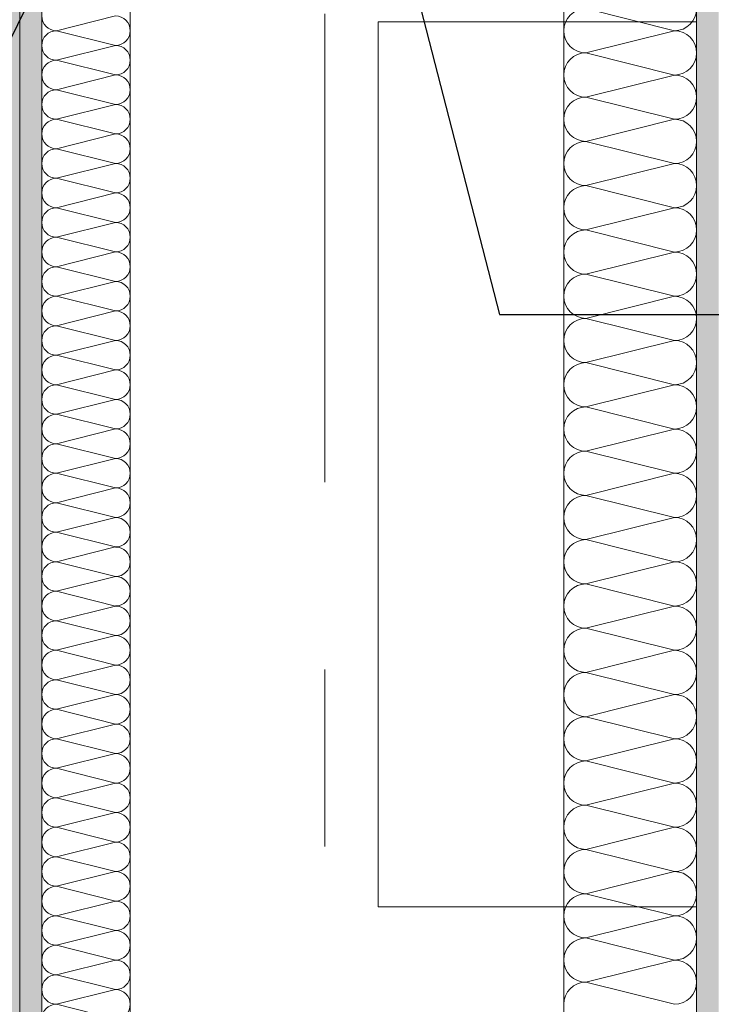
# Model space of a CAD drawing. Header units: metres. Extents: x -3.6 to 90.7, y -11.1 to 18.
# Tile 404 of 656: x 43.557 to 43.948, y 2.95 to 3.506. Entities that reach past the tile are written whole.
import ezdxf

# ---------------------------------------------------------------- set-up
doc = ezdxf.new("R2010")
doc.units = ezdxf.units.M
doc.header["$MEASUREMENT"] = 0
for name, pattern in [('DASHED', [0.015, 0.007, -0.008]), ('Strichlinie doppelt', [0.546806, 0.264583, -0.105833, 0.070556, -0.105833]), ('Wipeout_Contour', [1, 0, -1])]:
    doc.linetypes.add(name, pattern=pattern)
for name, color, linetype in [('152 - Bemaßung_ Beschriftung.Ausbau', 7, 'Continuous'), ('451 - Universal.Achsen Raster', 7, 'Continuous'), ('Neubau_152 - Bemaßung_ Beschriftung.Ausbau', 7, 'Continuous'), ('Neubau_606 - Struktur.Wand Innen Ausbau', 7, 'Continuous'), ('Neubau_802 - HKLSE.Sanitär', 7, 'Continuous')]:
    doc.layers.add(name, color=color, linetype=linetype)
doc.styles.add('ERSTELLTER_STIL_2', font='txt')
doc.dimstyles.new('ERSTELLTER_STIL__1', dxfattribs={"dimtxt": 0.1, "dimasz": 0.0532, "dimexe": 0.18, "dimexo": 0.0625, "dimgap": 0, "dimtad": 1, "dimzin": 0, "dimdsep": 46, "dimtxsty": 'ERSTELLTER_STIL_2', "dimblk": 'ARROWHEAD_2', "dimblk1": 'ARROWHEAD_2', "dimblk2": 'ARROWHEAD_2', "dimcen": 0.09, "dimse1": 1, "dimse2": 1, "dimclrd": 7, "dimclre": 7, "dimclrt": 7, "dimazin": 0, "dimtfac": 1, "dimtdec": 4, "dimtmove": 0, "dimatfit": 3, "dimfxl": 1, "dimtolj": 1, "dimtzin": 0, "dimarcsym": 0})
doc.dimstyles.new('ERSTELLTER_STIL__2', dxfattribs={"dimtxt": 0.1, "dimasz": 0.0532, "dimexe": 0.18, "dimexo": 0.0625, "dimgap": 0, "dimtad": 1, "dimzin": 0, "dimdsep": 46, "dimtxsty": 'ERSTELLTER_STIL_2', "dimblk": 'ARROWHEAD_2', "dimblk1": 'ARROWHEAD_2', "dimblk2": 'ARROWHEAD_2', "dimcen": 0.09, "dimse1": 1, "dimse2": 1, "dimclrd": 7, "dimclre": 7, "dimclrt": 7, "dimazin": 0, "dimtfac": 1, "dimtdec": 4, "dimtmove": 2, "dimatfit": 3, "dimfxl": 1, "dimtolj": 1, "dimtzin": 0, "dimarcsym": 0})
doc.dimstyles.new('ERSTELLTER_STIL__3', dxfattribs={"dimtxt": 0.1, "dimasz": 0.0532, "dimexe": 0.18, "dimexo": 0.0625, "dimgap": 0, "dimtad": 1, "dimtih": 1, "dimtoh": 1, "dimzin": 0, "dimdsep": 46, "dimtxsty": 'ERSTELLTER_STIL_2', "dimblk": 'ARROWHEAD_2', "dimblk1": 'ARROWHEAD_2', "dimblk2": 'ARROWHEAD_2', "dimcen": 0.09, "dimse1": 1, "dimse2": 1, "dimclrd": 7, "dimclre": 7, "dimclrt": 7, "dimazin": 0, "dimtfac": 1, "dimtdec": 4, "dimtmove": 0, "dimatfit": 3, "dimfxl": 1, "dimtolj": 1, "dimtzin": 0, "dimarcsym": 0})
doc.dimstyles.new('ERSTELLTER_STIL__6', dxfattribs={"dimtxt": 0.18, "dimasz": 0.02736, "dimexe": 0.18, "dimexo": 0.0625, "dimgap": 0, "dimtad": 0, "dimtih": 1, "dimtoh": 1, "dimdec": 4, "dimzin": 0, "dimdsep": 46, "dimcen": 0.09, "dimadec": 0, "dimazin": 0, "dimtfac": 1, "dimtdec": 4, "dimtmove": 0, "dimatfit": 3, "dimldrblk": 'ARROWHEAD_11', "dimfxl": 1, "dimtolj": 1, "dimtzin": 0, "dimarcsym": 0})
pattern_1 = [(45, (0, 0), (-0.01767767, 0.01767767), [0, -0.025])]

# ---------------------------------------------------------------- blocks, each defined once
blk = doc.blocks.new('*X129')
at = {"layer": 'Neubau_606 - Struktur.Wand Innen Ausbau', "color": 7, "linetype": 'Continuous', "lineweight": 5}
for p, q in [((43.57832, 3.50001), (43.61165, 3.50835)), ((43.57832, 3.50001), (43.61165, 3.49168)), ((43.57832, 3.48335), (43.61165, 3.49168)), ((43.57832, 3.48335), (43.61165, 3.47501)), ((43.57832, 3.46668), (43.61165, 3.47501)), ((43.57832, 3.46668), (43.61165, 3.45835)), ((43.57832, 3.45001), (43.61165, 3.45835)), ((43.57832, 3.45001), (43.61165, 3.44168)), ((43.57832, 3.43335), (43.61165, 3.44168)), ((43.57832, 3.43335), (43.61165, 3.42501)), ((43.57832, 3.41668), (43.61165, 3.42501)), ((43.57832, 3.41668), (43.61165, 3.40835)), ((43.57832, 3.40001), (43.61165, 3.40835)), ((43.57832, 3.40001), (43.61165, 3.39168)), ((43.57832, 3.38335), (43.61165, 3.39168)), ((43.57832, 3.38335), (43.61165, 3.37501)), ((43.57832, 3.36668), (43.61165, 3.37501)), ((43.57832, 3.36668), (43.61165, 3.35835)), ((43.57832, 3.35001), (43.61165, 3.35835)), ((43.57832, 3.35001), (43.61165, 3.34168)), ((43.57832, 3.33335), (43.61165, 3.34168)), ((43.57832, 3.33335), (43.61165, 3.32501)), ((43.57832, 3.31668), (43.61165, 3.32501)), ((43.57832, 3.31668), (43.61165, 3.30835)), ((43.57832, 3.30001), (43.61165, 3.30835)), ((43.57832, 3.30001), (43.61165, 3.29168)), ((43.57832, 3.28335), (43.61165, 3.29168)), ((43.57832, 3.28335), (43.61165, 3.27501)), ((43.57832, 3.26668), (43.61165, 3.27501)), ((43.57832, 3.26668), (43.61165, 3.25835)), ((43.57832, 3.25001), (43.61165, 3.25835)), ((43.57832, 3.25001), (43.61165, 3.24168)), ((43.57832, 3.23335), (43.61165, 3.24168)), ((43.57832, 3.23335), (43.61165, 3.22501)), ((43.57832, 3.21668), (43.61165, 3.22501)), ((43.57832, 3.21668), (43.61165, 3.20835)), ((43.57832, 3.20001), (43.61165, 3.20835)), ((43.57832, 3.20001), (43.61165, 3.19168)), ((43.57832, 3.18335), (43.61165, 3.19168)), ((43.57832, 3.18335), (43.61165, 3.17501)), ((43.57832, 3.16668), (43.61165, 3.17501)), ((43.57832, 3.16668), (43.61165, 3.15835)), ((43.57832, 3.15001), (43.61165, 3.15835)), ((43.57832, 3.15001), (43.61165, 3.14168)), ((43.57832, 3.13335), (43.61165, 3.14168)), ((43.57832, 3.13335), (43.61165, 3.12501)), ((43.57832, 3.11668), (43.61165, 3.12501)), ((43.57832, 3.11668), (43.61165, 3.10835)), ((43.57832, 3.10001), (43.61165, 3.10835)), ((43.57832, 3.10001), (43.61165, 3.09168)), ((43.57832, 3.08335), (43.61165, 3.09168)), ((43.57832, 3.08335), (43.61165, 3.07501)), ((43.57832, 3.06668), (43.61165, 3.07501)), ((43.57832, 3.06668), (43.61165, 3.05835)), ((43.57832, 3.05001), (43.61165, 3.05835)), ((43.57832, 3.05001), (43.61165, 3.04168)), ((43.57832, 3.03335), (43.61165, 3.04168)), ((43.57832, 3.03335), (43.61165, 3.02501)), ((43.57832, 3.01668), (43.61165, 3.02501)), ((43.57832, 3.01668), (43.61165, 3.00835)), ((43.57832, 3.00001), (43.61165, 3.00835)), ((43.57832, 3.00001), (43.61165, 2.99168)), ((43.57832, 2.98335), (43.61165, 2.99168)), ((43.57832, 2.98335), (43.61165, 2.97501)), ((43.57832, 2.96668), (43.61165, 2.97501)), ((43.57832, 2.96668), (43.61165, 2.95835)), ((43.57832, 2.95001), (43.61165, 2.95835)), ((43.57832, 2.95001), (43.61165, 2.94168))]:
    blk.add_line(p, q, dxfattribs=at)
for centre, start, end in [((43.57832, 3.50835), 180, 270), ((43.61165, 3.50001), 0, 90), ((43.57832, 3.49168), 90, 180), ((43.61165, 3.50001), 270, 0), ((43.57832, 3.49168), 180, 270), ((43.61165, 3.48335), 0, 90), ((43.57832, 3.47501), 90, 180), ((43.61165, 3.48335), 270, 0), ((43.57832, 3.47501), 180, 270), ((43.61165, 3.46668), 0, 90), ((43.57832, 3.45835), 90, 180), ((43.61165, 3.46668), 270, 0), ((43.57832, 3.45835), 180, 270), ((43.61165, 3.45001), 0, 90), ((43.57832, 3.44168), 90, 180), ((43.61165, 3.45001), 270, 0), ((43.57832, 3.44168), 180, 270), ((43.61165, 3.43335), 0, 90), ((43.57832, 3.42501), 90, 180), ((43.61165, 3.43335), 270, 0), ((43.57832, 3.42501), 180, 270), ((43.61165, 3.41668), 0, 90), ((43.57832, 3.40835), 90, 180), ((43.61165, 3.41668), 270, 0), ((43.57832, 3.40835), 180, 270), ((43.61165, 3.40001), 0, 90), ((43.57832, 3.39168), 90, 180), ((43.61165, 3.40001), 270, 0), ((43.57832, 3.39168), 180, 270), ((43.61165, 3.38335), 0, 90), ((43.57832, 3.37501), 90, 180), ((43.61165, 3.38335), 270, 0), ((43.57832, 3.37501), 180, 270), ((43.61165, 3.36668), 0, 90), ((43.57832, 3.35835), 90, 180), ((43.61165, 3.36668), 270, 0), ((43.57832, 3.35835), 180, 270), ((43.61165, 3.35001), 0, 90), ((43.57832, 3.34168), 90, 180), ((43.61165, 3.35001), 270, 0), ((43.57832, 3.34168), 180, 270), ((43.61165, 3.33335), 0, 90), ((43.57832, 3.32501), 90, 180), ((43.61165, 3.33335), 270, 0), ((43.57832, 3.32501), 180, 270), ((43.61165, 3.31668), 0, 90), ((43.57832, 3.30835), 90, 180), ((43.61165, 3.31668), 270, 0), ((43.57832, 3.30835), 180, 270), ((43.61165, 3.30001), 0, 90), ((43.57832, 3.29168), 90, 180), ((43.61165, 3.30001), 270, 0), ((43.57832, 3.29168), 180, 270), ((43.61165, 3.28335), 0, 90), ((43.57832, 3.27501), 90, 180), ((43.61165, 3.28335), 270, 0), ((43.57832, 3.27501), 180, 270), ((43.61165, 3.26668), 0, 90), ((43.57832, 3.25835), 90, 180), ((43.61165, 3.26668), 270, 0), ((43.57832, 3.25835), 180, 270), ((43.61165, 3.25001), 0, 90), ((43.57832, 3.24168), 90, 180), ((43.61165, 3.25001), 270, 0), ((43.57832, 3.24168), 180, 270), ((43.61165, 3.23335), 0, 90), ((43.57832, 3.22501), 90, 180), ((43.61165, 3.23335), 270, 0), ((43.57832, 3.22501), 180, 270), ((43.61165, 3.21668), 0, 90), ((43.57832, 3.20835), 90, 180), ((43.61165, 3.21668), 270, 0), ((43.57832, 3.20835), 180, 270), ((43.61165, 3.20001), 0, 90), ((43.57832, 3.19168), 90, 180), ((43.61165, 3.20001), 270, 0), ((43.57832, 3.19168), 180, 270), ((43.61165, 3.18335), 0, 90), ((43.57832, 3.17501), 90, 180), ((43.61165, 3.18335), 270, 0), ((43.57832, 3.17501), 180, 270), ((43.61165, 3.16668), 0, 90), ((43.57832, 3.15835), 90, 180), ((43.61165, 3.16668), 270, 0), ((43.57832, 3.15835), 180, 270), ((43.61165, 3.15001), 0, 90), ((43.57832, 3.14168), 90, 180), ((43.61165, 3.15001), 270, 0), ((43.57832, 3.14168), 180, 270), ((43.61165, 3.13335), 0, 90), ((43.57832, 3.12501), 90, 180), ((43.61165, 3.13335), 270, 0), ((43.57832, 3.12501), 180, 270), ((43.61165, 3.11668), 0, 90), ((43.57832, 3.10835), 90, 180), ((43.61165, 3.11668), 270, 0), ((43.57832, 3.10835), 180, 270), ((43.61165, 3.10001), 0, 90), ((43.57832, 3.09168), 90, 180), ((43.61165, 3.10001), 270, 0), ((43.57832, 3.09168), 180, 270), ((43.61165, 3.08335), 0, 90), ((43.57832, 3.07501), 90, 180), ((43.61165, 3.08335), 270, 0), ((43.57832, 3.07501), 180, 270), ((43.61165, 3.06668), 0, 90), ((43.57832, 3.05835), 90, 180), ((43.61165, 3.06668), 270, 0), ((43.57832, 3.05835), 180, 270), ((43.61165, 3.05001), 0, 90), ((43.57832, 3.04168), 90, 180), ((43.61165, 3.05001), 270, 0), ((43.57832, 3.04168), 180, 270), ((43.61165, 3.03335), 0, 90), ((43.57832, 3.02501), 90, 180), ((43.61165, 3.03335), 270, 0), ((43.57832, 3.02501), 180, 270), ((43.61165, 3.01668), 0, 90), ((43.57832, 3.00835), 90, 180), ((43.61165, 3.01668), 270, 0), ((43.57832, 3.00835), 180, 270), ((43.61165, 3.00001), 0, 90), ((43.57832, 2.99168), 90, 180), ((43.61165, 3.00001), 270, 0), ((43.57832, 2.99168), 180, 270), ((43.61165, 2.98335), 0, 90), ((43.57832, 2.97501), 90, 180), ((43.61165, 2.98335), 270, 0), ((43.57832, 2.97501), 180, 270), ((43.61165, 2.96668), 0, 90), ((43.57832, 2.95835), 90, 180), ((43.61165, 2.96668), 270, 0), ((43.57832, 2.95835), 180, 270), ((43.61165, 2.95001), 0, 90), ((43.57832, 2.94168), 90, 180), ((43.61165, 2.95001), 270, 0)]:
    blk.add_arc(centre, 0.00833, start, end, dxfattribs=at)
blk = doc.blocks.new('*X148')
at = {"layer": 'Neubau_606 - Struktur.Wand Innen Ausbau', "color": 7, "linetype": 'Continuous', "lineweight": 5}
for p, q in [((43.92749, 3.49999), (43.87749, 3.51249)), ((43.92749, 3.49999), (43.87749, 3.48749)), ((43.92749, 3.47499), (43.87749, 3.48749)), ((43.92749, 3.47499), (43.87749, 3.46249)), ((43.92749, 3.44999), (43.87749, 3.46249)), ((43.92749, 3.44999), (43.87749, 3.43749)), ((43.92749, 3.42499), (43.87749, 3.43749)), ((43.92749, 3.42499), (43.87749, 3.41249)), ((43.92749, 3.39999), (43.87749, 3.41249)), ((43.92749, 3.39999), (43.87749, 3.38749)), ((43.92749, 3.37499), (43.87749, 3.38749)), ((43.92749, 3.37499), (43.87749, 3.36249)), ((43.92749, 3.34999), (43.87749, 3.36249)), ((43.92749, 3.34999), (43.87749, 3.33749)), ((43.92749, 3.32499), (43.87749, 3.33749)), ((43.92749, 3.32499), (43.87749, 3.31249)), ((43.92749, 3.29999), (43.87749, 3.31249)), ((43.92749, 3.29999), (43.87749, 3.28749)), ((43.92749, 3.27499), (43.87749, 3.28749)), ((43.92749, 3.27499), (43.87749, 3.26249)), ((43.92749, 3.24999), (43.87749, 3.26249)), ((43.92749, 3.24999), (43.87749, 3.23749)), ((43.92749, 3.22499), (43.87749, 3.23749)), ((43.92749, 3.22499), (43.87749, 3.21249)), ((43.92749, 3.19999), (43.87749, 3.21249)), ((43.92749, 3.19999), (43.87749, 3.18749)), ((43.92749, 3.17499), (43.87749, 3.18749)), ((43.92749, 3.17499), (43.87749, 3.16249)), ((43.92749, 3.14999), (43.87749, 3.16249)), ((43.92749, 3.14999), (43.87749, 3.13749)), ((43.92749, 3.12499), (43.87749, 3.13749)), ((43.92749, 3.12499), (43.87749, 3.11249)), ((43.92749, 3.09999), (43.87749, 3.11249)), ((43.92749, 3.09999), (43.87749, 3.08749)), ((43.92749, 3.07499), (43.87749, 3.08749)), ((43.92749, 3.07499), (43.87749, 3.06249)), ((43.92749, 3.04999), (43.87749, 3.06249)), ((43.92749, 3.04999), (43.87749, 3.03749)), ((43.92749, 3.02499), (43.87749, 3.03749)), ((43.92749, 3.02499), (43.87749, 3.01249)), ((43.92749, 2.99999), (43.87749, 3.01249)), ((43.92749, 2.99999), (43.87749, 2.98749)), ((43.92749, 2.97499), (43.87749, 2.98749)), ((43.92749, 2.97499), (43.87749, 2.96249)), ((43.92749, 2.94999), (43.87749, 2.96249))]:
    blk.add_line(p, q, dxfattribs=at)
for centre, start, end in [((43.87749, 3.49999), 90, 180), ((43.92749, 3.51249), 270, 360), ((43.87749, 3.49999), 180, 270), ((43.92749, 3.48749), 360, 90), ((43.87749, 3.47499), 90, 180), ((43.92749, 3.48749), 270, 360), ((43.87749, 3.47499), 180, 270), ((43.92749, 3.46249), 360, 90), ((43.87749, 3.44999), 90, 180), ((43.92749, 3.46249), 270, 360), ((43.87749, 3.44999), 180, 270), ((43.92749, 3.43749), 360, 90), ((43.87749, 3.42499), 90, 180), ((43.92749, 3.43749), 270, 360), ((43.87749, 3.42499), 180, 270), ((43.92749, 3.41249), 360, 90), ((43.87749, 3.39999), 90, 180), ((43.92749, 3.41249), 270, 360), ((43.87749, 3.39999), 180, 270), ((43.92749, 3.38749), 360, 90), ((43.87749, 3.37499), 90, 180), ((43.92749, 3.38749), 270, 360), ((43.87749, 3.37499), 180, 270), ((43.92749, 3.36249), 360, 90), ((43.87749, 3.34999), 90, 180), ((43.92749, 3.36249), 270, 360), ((43.87749, 3.34999), 180, 270), ((43.92749, 3.33749), 360, 90), ((43.87749, 3.32499), 90, 180), ((43.92749, 3.33749), 270, 360), ((43.87749, 3.32499), 180, 270), ((43.92749, 3.31249), 360, 90), ((43.87749, 3.29999), 90, 180), ((43.92749, 3.31249), 270, 360), ((43.87749, 3.29999), 180, 270), ((43.92749, 3.28749), 360, 90), ((43.87749, 3.27499), 90, 180), ((43.92749, 3.28749), 270, 360), ((43.87749, 3.27499), 180, 270), ((43.92749, 3.26249), 360, 90), ((43.87749, 3.24999), 90, 180), ((43.92749, 3.26249), 270, 360), ((43.87749, 3.24999), 180, 270), ((43.92749, 3.23749), 360, 90), ((43.87749, 3.22499), 90, 180), ((43.92749, 3.23749), 270, 360), ((43.87749, 3.22499), 180, 270), ((43.92749, 3.21249), 360, 90), ((43.87749, 3.19999), 90, 180), ((43.92749, 3.21249), 270, 360), ((43.87749, 3.19999), 180, 270), ((43.92749, 3.18749), 360, 90), ((43.87749, 3.17499), 90, 180), ((43.92749, 3.18749), 270, 360), ((43.87749, 3.17499), 180, 270), ((43.92749, 3.16249), 360, 90), ((43.87749, 3.14999), 90, 180), ((43.92749, 3.16249), 270, 360), ((43.87749, 3.14999), 180, 270), ((43.92749, 3.13749), 360, 90), ((43.87749, 3.12499), 90, 180), ((43.92749, 3.13749), 270, 360), ((43.87749, 3.12499), 180, 270), ((43.92749, 3.11249), 360, 90), ((43.87749, 3.09999), 90, 180), ((43.92749, 3.11249), 270, 360), ((43.87749, 3.09999), 180, 270), ((43.92749, 3.08749), 360, 90), ((43.87749, 3.07499), 90, 180), ((43.92749, 3.08749), 270, 360), ((43.87749, 3.07499), 180, 270), ((43.92749, 3.06249), 360, 90), ((43.87749, 3.04999), 90, 180), ((43.92749, 3.06249), 270, 360), ((43.87749, 3.04999), 180, 270), ((43.92749, 3.03749), 360, 90), ((43.87749, 3.02499), 90, 180), ((43.92749, 3.03749), 270, 360), ((43.87749, 3.02499), 180, 270), ((43.92749, 3.01249), 360, 90), ((43.87749, 2.99999), 90, 180), ((43.92749, 3.01249), 270, 360), ((43.87749, 2.99999), 180, 270), ((43.92749, 2.98749), 360, 90), ((43.87749, 2.97499), 90, 180), ((43.92749, 2.98749), 270, 360), ((43.87749, 2.97499), 180, 270), ((43.92749, 2.96249), 360, 90), ((43.87749, 2.94999), 90, 180), ((43.92749, 2.96249), 270, 360)]:
    blk.add_arc(centre, 0.0125, start, end, dxfattribs=at)
blk = doc.blocks.new('ARROWHEAD_11')
at = {"color": 0, "linetype": 'Continuous', "lineweight": 0}
blk.add_line((0, 0), (-1, 0), dxfattribs=at)
at = {"color": 0, "linetype": 'Continuous', "lineweight": 0, "const_width": 0.25, "flags": 128}
blk.add_lwpolyline([(-0.125, 0, 1), (0.125, 0, 1)], format="xyb", close=True, dxfattribs=at)
blk = doc.blocks.new('*D598')
at = {"layer": '152 - Bemaßung_ Beschriftung.Ausbau', "color": 7, "linetype": 'Continuous', "lineweight": 5}
for p, q in [((41.85994, 2.09752), (41.85994, 2.20252)), ((43.54499, 2.09752), (43.54499, 2.20252)), ((41.88015, 2.18502), (41.83973, 2.11502)), ((43.5652, 2.18502), (43.52478, 2.11502)), ((41.85994, 2.15002), (43.54499, 2.15002))]:
    blk.add_line(p, q, dxfattribs=at)
at = {"layer": '152 - Bemaßung_ Beschriftung.Ausbau', "color": 7, "lineweight": 5, "insert": (42.54439, 2.15061), "char_height": 0.1, "attachment_point": 7, "style": 'ERSTELLTER_STIL_2'}
blk.add_mtext('\\A1;{\\pql;\\fArial|b0|i0|c0|p38;1,68\\fArial|b0|i0|c0|p38;\\A1{\\H.66x;\\S5^  ;}}', dxfattribs=at)
blk = doc.blocks.new('ARROWHEAD_2')
at = {"color": 0, "linetype": 'Continuous', "lineweight": 0}
for p, q in [((-0.378, -0.655), (0.378, 0.655)), ((0, 0), (-1, 0))]:
    blk.add_line(p, q, dxfattribs=at)
blk = doc.blocks.new('*D599')
at = {"layer": '152 - Bemaßung_ Beschriftung.Ausbau', "color": 7, "linetype": 'Continuous', "lineweight": 5}
for p, q in [((43.54499, 2.09752), (43.54499, 2.20252)), ((43.96499, 2.09752), (43.96499, 2.20252)), ((43.5652, 2.18502), (43.52478, 2.11502)), ((43.9852, 2.18502), (43.94478, 2.11502)), ((43.54499, 2.15002), (43.96499, 2.15002))]:
    blk.add_line(p, q, dxfattribs=at)
at = {"color": 254, "linetype": 'Wipeout_Contour', "lineweight": 0, "ltscale": 175.256338}
blk.add_wipeout([(43.66035, 2.15127), (43.84962, 2.15127), (43.84962, 2.28877), (43.66035, 2.28877)], dxfattribs=at).dxf.layer = '152 - Bemaßung_ Beschriftung.Ausbau'
at = {"layer": '152 - Bemaßung_ Beschriftung.Ausbau', "color": 7, "lineweight": 5, "insert": (43.6791, 2.17002), "char_height": 0.1, "attachment_point": 7, "style": 'ERSTELLTER_STIL_2'}
blk.add_mtext('\\A1;{\\pql;\\fArial|b0|i0|c0|p38;42}', dxfattribs=at)
blk = doc.blocks.new('*D600')
at = {"layer": '152 - Bemaßung_ Beschriftung.Ausbau', "color": 7, "linetype": 'Continuous', "lineweight": 5}
for p, q in [((43.96499, 2.09752), (43.96499, 2.20252)), ((45.46499, 2.09752), (45.46499, 2.20252)), ((43.9852, 2.18502), (43.94478, 2.11502)), ((45.4852, 2.18502), (45.44478, 2.11502)), ((43.96499, 2.15002), (45.46499, 2.15002))]:
    blk.add_line(p, q, dxfattribs=at)
at = {"layer": '152 - Bemaßung_ Beschriftung.Ausbau', "color": 7, "lineweight": 5, "char_height": 0.1, "attachment_point": 7, "style": 'ERSTELLTER_STIL_2'}
for s, insert in [('\\A1;{\\pql;\\fArial|b0|i0|c0|p38;1,50}', (44.54402, 2.17002)), ('\\A1;{\\pql;\\fArial|b0|i0|c0|p38;3}', (45.36887, 2.17002))]:
    blk.add_mtext(s, dxfattribs=dict(at, insert=insert))
blk = doc.blocks.new('*D611')
at = {"layer": '152 - Bemaßung_ Beschriftung.Ausbau', "color": 7, "linetype": 'Continuous', "lineweight": 5}
for p, q in [((45.78033, 0.245), (45.78033, 3.72)), ((45.74533, 0.26521), (45.81533, 0.22479)), ((45.83283, 0.245), (45.72783, 0.245)), ((45.78033, 0.005), (45.78033, 0.245)), ((45.74533, 0.02521), (45.81533, -0.01521)), ((45.83283, 0.005), (45.72783, 0.005)), ((45.78033, -0.02923), (45.78033, 0.005))]:
    blk.add_line(p, q, dxfattribs=at)
at = {"color": 254, "linetype": 'Wipeout_Contour', "lineweight": 0, "ltscale": 182.85335}
blk.add_wipeout([(45.78176, 0.02769), (45.78176, 0.22231), (45.6389, 0.22231), (45.6389, 0.02769)], dxfattribs=at).dxf.layer = '152 - Bemaßung_ Beschriftung.Ausbau'
at = {"layer": '152 - Bemaßung_ Beschriftung.Ausbau', "color": 7, "lineweight": 5, "insert": (45.76033, 0.04911), "char_height": 0.1, "attachment_point": 7, "rotation": 90, "style": 'ERSTELLTER_STIL_2'}
blk.add_mtext('\\A1;{\\pql;\\fArial|b0|i0|c0|p38;24}', dxfattribs=at)
blk = doc.blocks.new('*D612')
at = {"layer": '152 - Bemaßung_ Beschriftung.Ausbau', "color": 7, "linetype": 'Continuous', "lineweight": 5}
for p, q in [((45.74533, 3.7402), (45.81533, 3.69979)), ((45.83283, 3.72), (45.72783, 3.72)), ((45.78033, 0.245), (45.78033, 3.72)), ((45.74533, 0.26521), (45.81533, 0.22479))]:
    blk.add_line(p, q, dxfattribs=at)
at = {"layer": '152 - Bemaßung_ Beschriftung.Ausbau', "color": 7, "lineweight": 5, "char_height": 0.1, "attachment_point": 7, "rotation": 90, "style": 'ERSTELLTER_STIL_2'}
for s, insert in [('\\A1;{\\pql;\\fArial|b0|i0|c0|p38;17\\fArial|b0|i0|c0|p38;\\A1{\\H.66x;\\S5^  ;}}', (45.76142, 3.49791)), ('\\A1;{\\pql;\\fArial|b0|i0|c0|p38;3,47\\fArial|b0|i0|c0|p38;\\A1{\\H.66x;\\S5^  ;}}', (45.77974, 1.7235))]:
    blk.add_mtext(s, dxfattribs=dict(at, insert=insert))
blk = doc.blocks.new('*D623')
at = {"layer": '152 - Bemaßung_ Beschriftung.Ausbau', "color": 7, "linetype": 'Continuous', "lineweight": 5}
for p, q in [((44.30621, 4.08021), (44.37621, 4.03979)), ((44.39371, 4.06), (44.28871, 4.06)), ((44.34121, 2.78998), (44.34121, 4.06)), ((44.30621, 2.81019), (44.37621, 2.76978))]:
    blk.add_line(p, q, dxfattribs=at)
at = {"color": 254, "linetype": 'Wipeout_Contour', "lineweight": 0, "ltscale": 177.57358}
blk.add_wipeout([(44.34264, 3.09761), (44.34264, 3.40653), (44.19978, 3.40653), (44.19978, 3.09761)], dxfattribs=at).dxf.layer = '152 - Bemaßung_ Beschriftung.Ausbau'
at = {"layer": '152 - Bemaßung_ Beschriftung.Ausbau', "color": 7, "lineweight": 5, "insert": (44.32121, 3.11904), "char_height": 0.1, "attachment_point": 7, "rotation": 90, "style": 'ERSTELLTER_STIL_2'}
blk.add_mtext('\\A1;{\\pql;\\fArial|b0|i0|c0|p38;1,27}', dxfattribs=at)

msp = doc.modelspace()

# ---------------------------------------------------------------- hatches: boundary and pattern name
at = {"layer": 'Neubau_606 - Struktur.Wand Innen Ausbau', "linetype": 'Continuous', "lineweight": 0, "true_color": 0x000000}
h = msp.add_hatch(dxfattribs=at)
h.set_pattern_fill('Gips_0001', color=18, style=0, pattern_type=2)
h.set_pattern_definition(pattern_1)
h.paths.add_polyline_path([(43.54499, 4.0475), (43.54499, 0.255), (43.55749, 0.255), (43.55749, 4.0475)])
h = msp.add_hatch(dxfattribs=at)
h.set_pattern_fill('Gips_0001', color=18, style=0, pattern_type=2)
h.set_pattern_definition(pattern_1)
h.paths.add_polyline_path([(43.56999, 4.035), (43.55749, 4.035), (43.55749, 0.255), (43.56999, 0.255)])
h = msp.add_hatch(dxfattribs=at)
h.set_pattern_fill('Gips_0001', color=18, style=0, pattern_type=2)
h.set_pattern_definition(pattern_1)
h.paths.add_polyline_path([(43.93999, 3.7325), (43.93999, 0.70998), (43.95249, 0.70998), (43.95249, 3.72937), (43.94832, 3.7325)])

# ---------------------------------------------------------------- linework, layer by layer
at = {"layer": '451 - Universal.Achsen Raster', "color": 160, "linetype": 'Strichlinie doppelt', "lineweight": 9, "true_color": 0x3232ff}
msp.add_line((43.72999, -10.585), (43.72999, 16.355), dxfattribs=at)
at = {"layer": 'Neubau_606 - Struktur.Wand Innen Ausbau', "color": 1, "linetype": 'Continuous', "lineweight": 5}
for p, q in [((43.55749, 4.035), (43.55749, 0.255)), ((43.56999, 3.985), (43.56999, 0.70998)), ((43.93999, 0.70998), (43.93999, 3.7325))]:
    msp.add_line(p, q, dxfattribs=at)
at = {"layer": 'Neubau_606 - Struktur.Wand Innen Ausbau', "color": 1, "linetype": 'Continuous', "lineweight": 5, "flags": 128}
for points in [[(43.61999, 0.70998), (43.61999, 3.985)], [(43.86499, 3.795), (43.86499, 0.70998)]]:
    msp.add_lwpolyline(points, dxfattribs=at)
at = {"layer": 'Neubau_802 - HKLSE.Sanitär', "color": 1, "linetype": 'Continuous', "lineweight": 9}
for p, q in [((43.75999, 3.50498), (43.75999, 3.00498)), ((43.93999, 3.50498), (43.75999, 3.50498)), ((43.93999, 3.50498), (43.93999, 3.00498)), ((43.93999, 3.00498), (43.75999, 3.00498))]:
    msp.add_line(p, q, dxfattribs=at)
at = {"layer": 'Neubau_802 - HKLSE.Sanitär', "color": 1, "linetype": 'DASHED', "lineweight": 9, "flags": 128}
for points in [[(43.75999, 3.50498), (43.75999, 3.00498)], [(43.93999, 3.50498), (43.75999, 3.50498)], [(43.93999, 3.00498), (43.93999, 3.50498)], [(43.75999, 3.00498), (43.93999, 3.00498)]]:
    msp.add_lwpolyline(points, dxfattribs=at)

# ---------------------------------------------------------------- block references
at = {"layer": 'Neubau_606 - Struktur.Wand Innen Ausbau', "color": 1, "lineweight": 13}
for name in ['*X129', '*X148']:
    msp.add_blockref(name, (0, 0), dxfattribs=at)

# ---------------------------------------------------------------- dimensions: what is measured, and where the dimension line sits
at = {"layer": '152 - Bemaßung_ Beschriftung.Ausbau', "color": 7, "linetype": 'Continuous', "lineweight": 5}
dim = msp.add_linear_dim(base=(43.54499, 2.15002), p1=(41.85994, 3.935), p2=(43.54499, 3.81), dimstyle='ERSTELLTER_STIL__3', dxfattribs=at)
dim.commit()
dim.dimension.update_dxf_attribs({"geometry": '*D598', "text_midpoint": (42.80933, 2.22002), "dimtype": 160})

# ---------------------------------------------------------------- leaders
at = {"layer": 'Neubau_152 - Bemaßung_ Beschriftung.Ausbau', "color": 1, "linetype": 'Continuous', "lineweight": 13, "annotation_type": 0, "has_hookline": 1, "text_width": 0.97393}
for points, hookline_direction in [([(43.74499, 3.89), (43.45772, 3.30172), (43.37989, 3.30172)], 1), ([(43.74499, 3.66497), (43.82863, 3.33972), (43.98073, 3.33972)], 0)]:
    msp.add_leader(points, dimstyle='ERSTELLTER_STIL__6', dxfattribs=dict(at, hookline_direction=hookline_direction))

# ---------------------------------------------------------------- next in the draw order: dimensions: what is measured, and where the dimension line sits
at = {"layer": '152 - Bemaßung_ Beschriftung.Ausbau', "color": 7, "linetype": 'Continuous', "lineweight": 5}
dim = msp.add_linear_dim(base=(43.96499, 2.15002), p1=(43.54499, 3.81), p2=(43.96499, 0.70998), dimstyle='ERSTELLTER_STIL__3', dxfattribs=at)
dim.commit()
dim.dimension.update_dxf_attribs({"geometry": '*D599', "text_midpoint": (43.75534, 2.22002), "dimtype": 160})

# ---------------------------------------------------------------- next in the draw order: dimensions: what is measured, and where the dimension line sits
dim = msp.add_linear_dim(base=(45.46499, 2.15002), p1=(43.96499, 0.70998), p2=(45.46499, 3.71999), dimstyle='ERSTELLTER_STIL__3', dxfattribs=at)
dim.commit()
dim.dimension.update_dxf_attribs({"geometry": '*D600', "text_midpoint": (44.6739, 2.22002), "dimtype": 160})

# ---------------------------------------------------------------- next in the draw order: dimensions: what is measured, and where the dimension line sits
dim = msp.add_linear_dim(base=(45.78033, 0.245), p1=(45.78033, 0.005), p2=(22.1775, 0.245), angle=90, dimstyle='ERSTELLTER_STIL__1', dxfattribs=at)
dim.commit()
dim.dimension.update_dxf_attribs({"geometry": '*D611', "text_midpoint": (45.71033, 0.12535), "dimtype": 160, "text_rotation": 90})

# ---------------------------------------------------------------- next in the draw order: dimensions: what is measured, and where the dimension line sits
dim = msp.add_linear_dim(base=(45.780333, 3.719998), p1=(22.1775, 0.245), p2=(44.709987, 3.719998), angle=90, dimstyle='ERSTELLTER_STIL__1', dxfattribs=at)
dim.commit()
dim.dimension.update_dxf_attribs({"geometry": '*D612', "text_midpoint": (45.710333, 1.988441), "dimtype": 160, "text_rotation": 90})

# ---------------------------------------------------------------- next in the draw order: dimensions: what is measured, and where the dimension line sits
dim = msp.add_linear_dim(base=(44.34121, 4.06), p1=(45.46499, 2.78998), p2=(43.54499, 4.06), angle=90, dimstyle='ERSTELLTER_STIL__2', dxfattribs=at)
dim.commit()
dim.dimension.update_dxf_attribs({"geometry": '*D623', "text_midpoint": (44.27121, 3.24892), "dimtype": 160, "text_rotation": 90})

doc.saveas('drawing.dxf')
